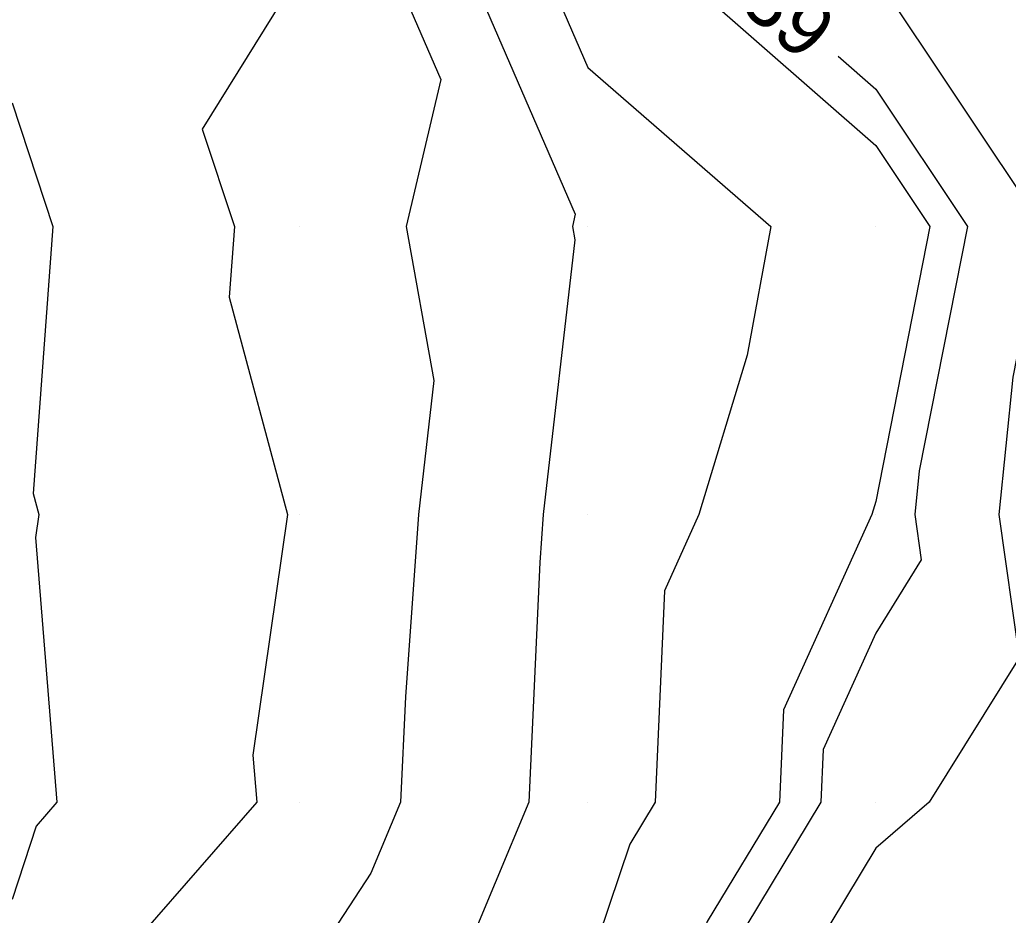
# Model space of a CAD drawing. Extents: x 2354170 to 2357230, y 866100 to 868290.
# Drawn here: x 2355800.25 to 2355834.59, y 866996.08 to 867027.2 of the extents above; entities that cross this region are included whole.
import ezdxf

# ---------------------------------------------------------------- set-up
doc = ezdxf.new("R2010")
doc.units = 0
for name, color, linetype in [('Default', 7, 'Continuous'), ('DTM Contours Minor', 7, 'Continuous'), ('DTM Contours Minor Text', 7, 'Continuous'), ('Exist DTM QL2 LIDAR Elevation Point', 7, 'Continuous')]:
    doc.layers.add(name, color=color, linetype=linetype)

msp = doc.modelspace()

# ---------------------------------------------------------------- linework, layer by layer
at = {"layer": 'Default'}
for points in [[(2355784.38, 867082.247), (2355785.751, 867080.237), (2355797.277, 867066.51), (2355799.677, 867064.368), (2355807.499, 867054.473), (2355807.693, 867054.329), (2355808.769, 867053.379), (2355811.748, 867041.614), (2355811.814, 867040.588), (2355811.336, 867038.656), (2355812.751, 867030.011), (2355814.872, 867025.119), (2355813.671, 867020.011), (2355814.63, 867014.659), (2355814.097, 867010.011), (2355813.641, 867003.671), (2355813.476, 867000.011), (2355812.447, 866997.544), (2355809.981, 866993.768), (2355809.769, 866993.525)], [(2355798.033, 867070.286), (2355802.769, 867066.061), (2355808.244, 867059.135), (2355812.022, 867056.331), (2355818.577, 867050.547), (2355823.439, 867046.542), (2355824.499, 867045.762), (2355825.663, 867045.007), (2355829.215, 867041.783), (2355829.014, 867032.334), (2355828.488, 867030.011), (2355829.981, 867028.704), (2355835.779, 867020.011), (2355834.747, 867014.777), (2355834.263, 867010.011), (2355834.968, 867005.024), (2355831.84, 867000.011), (2355829.981, 866998.404), (2355826.825, 866993.166)], [(2355797.655, 867068.398), (2355801.223, 867065.215), (2355807.871, 867056.804), (2355809.857, 867055.33), (2355818.195, 867047.973), (2355820.18, 867046.338), (2355820.378, 867043.285), (2355817.666, 867032.325), (2355818.045, 867030.011), (2355819.981, 867025.547), (2355826.342, 867020.011), (2355825.515, 867015.544), (2355823.841, 867010.011), (2355822.639, 867007.352), (2355822.318, 867000.011), (2355821.439, 866998.552), (2355819.981, 866994.218)], [(2355797.466, 867067.454), (2355800.45, 867064.791), (2355807.685, 867055.638), (2355808.775, 867054.829), (2355814.828, 867049.489), (2355815.874, 867045.357), (2355816.096, 867041.937), (2355814.501, 867035.491), (2355815.398, 867030.011), (2355819.546, 867020.446), (2355819.444, 867020.011), (2355819.525, 867019.555), (2355818.433, 867010.011), (2355818.313, 867008.342), (2355817.936, 867000.011), (2355815.595, 866994.396)], [(2355798.904, 867063.945), (2355805.254, 867055.912), (2355803.88, 867053.359), (2355804.675, 867048.931), (2355806.961, 867040.011), (2355805.492, 867035.522), (2355809.981, 867030.765), (2355810.104, 867030.011), (2355810.199, 867029.793), (2355809.981, 867028.866), (2355806.587, 867023.404), (2355807.706, 867020.011), (2355807.524, 867017.554), (2355809.545, 867010.011), (2355808.346, 867001.646), (2355808.479, 867000.011), (2355804.522, 866995.469), (2355802.745, 866990.01), (2355801.903, 866988.088), (2355800.884, 866980.01), (2355799.981, 866976.769)], [(2355808.76, 867057.448), (2355810.94, 867055.83), (2355818.386, 867049.26), (2355823.909, 867044.71), (2355824.054, 867044.604), (2355824.213, 867044.501), (2355824.698, 867044.06), (2355824.67, 867042.77), (2355821.783, 867030.011), (2355829.981, 867022.835), (2355831.864, 867020.011), (2355829.981, 867010.459), (2355829.846, 867010.011), (2355826.774, 867003.218), (2355826.634, 867000.011), (2355824.132, 866995.859), (2355822.164, 866990.01), (2355819.981, 866984.121), (2355818.546, 866981.445), (2355817.926, 866980.01), (2355815.832, 866974.159), (2355815.155, 866972.785)], [(2355799.981, 867024.308), (2355801.397, 867020.011), (2355800.71, 867010.74), (2355800.906, 867010.011), (2355800.79, 867009.202), (2355801.539, 867000.011), (2355800.813, 866999.178), (2355799.981, 866996.621)]]:
    msp.add_lwpolyline(points, dxfattribs=at)
at = {"layer": 'DTM Contours Minor'}
for points in [[(2355799.677, 867064.368), (2355807.499, 867054.473), (2355807.693, 867054.329), (2355808.769, 867053.379), (2355811.748, 867041.614), (2355811.814, 867040.588), (2355811.336, 867038.656), (2355812.751, 867030.011), (2355814.872, 867025.119), (2355813.671, 867020.011), (2355814.63, 867014.659), (2355814.097, 867010.011), (2355813.641, 867003.671), (2355813.476, 867000.011), (2355812.447, 866997.544), (2355809.981, 866993.768), (2355808.231, 866991.76), (2355807.662, 866990.01), (2355805.322, 866984.67), (2355804.734, 866980.01), (2355802.776, 866972.986)], [(2355828.673, 867025.937), (2355829.981, 867024.791), (2355833.169, 867020.011), (2355831.496, 867011.526), (2355831.343, 867010.011), (2355831.566, 867008.425), (2355829.981, 867005.884), (2355828.152, 867001.839), (2355828.072, 867000.011), (2355825.03, 866994.962), (2355823.364, 866990.01), (2355819.981, 866980.885), (2355819.676, 866980.315), (2355819.544, 866980.01), (2355817.023, 866972.968), (2355815.566, 866970.01), (2355815.404, 866964.588), (2355814.812, 866960.01), (2355812.332, 866957.658), (2355809.981, 866950.286), (2355809.701, 866950.01), (2355809.797, 866949.826), (2355807.325, 866940.01)]]:
    msp.add_lwpolyline(points, dxfattribs=at)
at = {"layer": 'Exist DTM QL2 LIDAR Elevation Point'}
for p, q in [((2355809.981, 867020.011), (2355809.981, 867020.011)), ((2355819.981, 867020.011), (2355819.981, 867020.011)), ((2355829.981, 867020.011), (2355829.981, 867020.011)), ((2355809.981, 867010.011), (2355809.981, 867010.011)), ((2355819.981, 867010.011), (2355819.981, 867010.011)), ((2355829.981, 867010.011), (2355829.981, 867010.011)), ((2355809.981, 867000.011), (2355809.981, 867000.011)), ((2355819.981, 867000.011), (2355819.981, 867000.011)), ((2355829.981, 867000.011), (2355829.981, 867000.011))]:
    msp.add_line(p, q, dxfattribs=at)

# ---------------------------------------------------------------- texts
at = {"layer": 'DTM Contours Minor Text'}
msp.add_text('139', height=2, rotation=318.8019, dxfattribs=at).set_placement((2355824.068, 867028.638))

doc.saveas('drawing.dxf')
